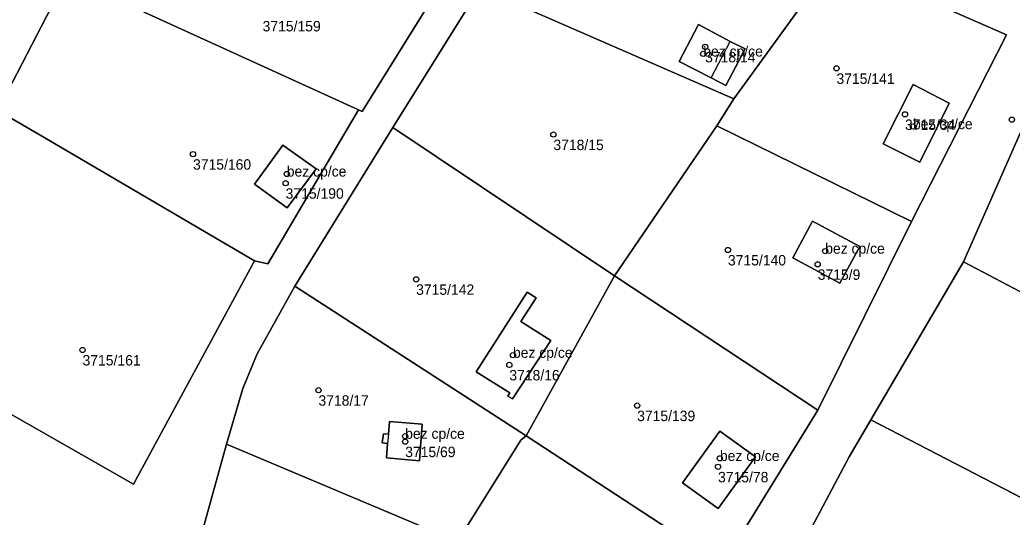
# Model space of a CAD drawing. Extents: x -878211 to -870363, y -1058464 to -1052522.
# Drawn here: x -874257.5 to -874162.2, y -1054758.5 to -1054710.7 of the extents above; entities that cross this region are included whole.
import ezdxf

# ---------------------------------------------------------------- set-up
doc = ezdxf.new("R2010")
doc.units = 0
for name, color, linetype in [('Vrstva 50', 7, 'Continuous'), ('Vrstva 51', 7, 'Continuous'), ('Vrstva 52', 7, 'Continuous')]:
    doc.layers.add(name, color=color, linetype=linetype)

msp = doc.modelspace()

# ---------------------------------------------------------------- linework, layer by layer
at = {"layer": 'Vrstva 50'}
for centre in [(-874191.67, -1054713.32994), (-874191.85, -1054714.00994), (-874179.06, -1054715.39994), (-874172.48, -1054719.81994), (-874162.22, -1054720.32994), (-874171.71, -1054720.98994), (-874206.24, -1054721.75994), (-874240.84, -1054723.63994), (-874231.84, -1054725.53994), (-874231.95, -1054726.42994), (-874189.48, -1054732.83994), (-874180.14, -1054732.94994), (-874180.86, -1054734.21994), (-874219.42, -1054735.65994), (-874251.45, -1054742.44994), (-874210.12, -1054742.94994), (-874210.47, -1054743.87994), (-874228.8, -1054746.30994), (-874198.2, -1054747.78994), (-874220.47, -1054750.72994), (-874220.47, -1054751.24994), (-874190.25, -1054752.85994), (-874190.43, -1054753.66994)]:
    msp.add_circle(centre, 0.25, dxfattribs=at)
at = {"layer": 'Vrstva 51'}
for points in [[(-874254.63, -1054704.93), (-874290.73, -1054688.24), (-874300.04, -1054683.86), (-874317.27, -1054721.26), (-874331.34, -1054719.87), (-874337.37, -1054738.74), (-874336.5, -1054749.9), (-874335.74, -1054758.74), (-874323.95, -1054796.2), (-874316.77, -1054815.27), (-874315.75, -1054814.37), (-874311.44, -1054814.42), (-874299.6, -1054796.97), (-874285.66, -1054763.83), (-874294.94, -1054759.79), (-874285.6, -1054739), (-874275.47, -1054743.38), (-874274.49, -1054741.94), (-874260.75, -1054721.65), (-874259.6, -1054719.44), (-874253.98, -1054708.6)], [(-874179.22, -1054704.95), (-874180.73, -1054704.29), (-874204.57, -1054693.88), (-874213.29, -1054707.67), (-874188.91, -1054718.33)], [(-874245.52, -1054709.99), (-874224.95, -1054719.37), (-874224.61, -1054719.54), (-874216.27, -1054706.12), (-874238.5, -1054696.51)], [(-874190.56, -1054720.92), (-874171.84, -1054730.11), (-874162.73, -1054712.18), (-874179.22, -1054704.95), (-874188.91, -1054718.33)], [(-874245.52, -1054709.99), (-874252.94, -1054706.61), (-874253.98, -1054708.6), (-874259.6, -1054719.44), (-874255.46, -1054721.86), (-874234.94, -1054733.88), (-874233.65, -1054734.16), (-874224.95, -1054719.37)], [(-874190.56, -1054720.92), (-874188.91, -1054718.33), (-874213.29, -1054707.67), (-874221.67, -1054721.07), (-874200.38, -1054735.33)], [(-874194.15, -1054714.74), (-874192.3, -1054711.18), (-874189.26, -1054712.83), (-874187.84, -1054713.53), (-874189.68, -1054717.06), (-874191.09, -1054716.32)], [(-874194.15, -1054714.74), (-874191.09, -1054716.32), (-874189.68, -1054717.06), (-874187.84, -1054713.53), (-874189.26, -1054712.83), (-874192.3, -1054711.18)], [(-874171.06, -1054724.41), (-874174.57, -1054722.66), (-874171.71, -1054716.94), (-874168.23, -1054718.73)], [(-874171.06, -1054724.41), (-874168.23, -1054718.73), (-874171.71, -1054716.94), (-874174.57, -1054722.66)], [(-874142.34, -1054726.75), (-874144.45, -1054725.67), (-874159.73, -1054717.78), (-874166.86, -1054733.98), (-874147.39, -1054744.23)], [(-874266.77, -1054743.82), (-874246.55, -1054755.33), (-874234.94, -1054733.88), (-874255.46, -1054721.86), (-874259.6, -1054719.44), (-874260.75, -1054721.65), (-874270.98, -1054741.4)], [(-874221.67, -1054721.07), (-874231.08, -1054736.32), (-874208.84, -1054750.69), (-874200.38, -1054735.33)], [(-874190.56, -1054720.92), (-874200.38, -1054735.33), (-874180.85, -1054748.23), (-874171.84, -1054730.11)], [(-874232.21, -1054722.78), (-874229.03, -1054725.05), (-874231.81, -1054728.8), (-874234.93, -1054726.52)], [(-874232.21, -1054722.78), (-874234.93, -1054726.52), (-874231.81, -1054728.8), (-874229.03, -1054725.05)], [(-874183.26, -1054733.59), (-874178.74, -1054736.02), (-874176.82, -1054732.51), (-874181.36, -1054730.08)], [(-874183.26, -1054733.59), (-874181.36, -1054730.08), (-874176.82, -1054732.51), (-874178.74, -1054736.02)], [(-874152.15, -1054761.4), (-874151.72, -1054759.92), (-874147.39, -1054744.23), (-874166.86, -1054733.98), (-874175.75, -1054749.15)], [(-874208.84, -1054750.69), (-874189.97, -1054763.06), (-874180.85, -1054748.23), (-874200.38, -1054735.33)], [(-874231.08, -1054736.32), (-874234.67, -1054742.82), (-874236.06, -1054746.16), (-874237.63, -1054751.51), (-874215.44, -1054760.83), (-874209.36, -1054751.11), (-874208.84, -1054750.69)], [(-874209.36, -1054739.71), (-874206.49, -1054741.54), (-874210.16, -1054747.13), (-874210.62, -1054746.88), (-874210.43, -1054746.55), (-874213.64, -1054744.55), (-874208.76, -1054736.9), (-874207.91, -1054737.44)], [(-874209.36, -1054739.71), (-874207.91, -1054737.44), (-874208.76, -1054736.9), (-874213.64, -1054744.55), (-874210.43, -1054746.55), (-874210.62, -1054746.88), (-874210.16, -1054747.13), (-874206.49, -1054741.54)], [(-874222.16, -1054751.42), (-874222.67, -1054751.38), (-874222.56, -1054750.5), (-874222.08, -1054750.53), (-874221.98, -1054749.31), (-874218.83, -1054749.57), (-874219.11, -1054753.08), (-874222.27, -1054752.82)], [(-874222.16, -1054751.42), (-874222.27, -1054752.82), (-874219.11, -1054753.08), (-874218.83, -1054749.57), (-874221.98, -1054749.31), (-874222.08, -1054750.53), (-874222.56, -1054750.5), (-874222.67, -1054751.38)], [(-874175.75, -1054749.15), (-874177.84, -1054752.71), (-874182.84, -1054762.12), (-874156.35, -1054775.75), (-874152.15, -1054761.4)], [(-874189.97, -1054763.06), (-874208.84, -1054750.69), (-874209.36, -1054751.11), (-874215.44, -1054760.83), (-874218.93, -1054766.34), (-874199.17, -1054779.12)], [(-874190.42, -1054757.68), (-874193.85, -1054755.21), (-874190.26, -1054750.23), (-874186.83, -1054752.7)], [(-874190.42, -1054757.68), (-874186.83, -1054752.7), (-874190.26, -1054750.23), (-874193.85, -1054755.21)], [(-874215.44, -1054760.83), (-874237.63, -1054751.51), (-874240.58, -1054762.12), (-874221.1, -1054769.95), (-874218.93, -1054766.34)]]:
    msp.add_lwpolyline(points, close=True, dxfattribs=at)
for points in [[(-874179.22, -1054704.95), (-874162.73, -1054712.18), (-874171.84, -1054730.11), (-874180.85, -1054748.23), (-874189.97, -1054763.06)], [(-874216.27, -1054706.12), (-874224.61, -1054719.54), (-874224.95, -1054719.37), (-874233.65, -1054734.16), (-874234.94, -1054733.88), (-874246.55, -1054755.33), (-874266.77, -1054743.82)], [(-874224.55, -1054837.74), (-874229.24, -1054826.68), (-874231.45, -1054821.17), (-874233.94, -1054814.96), (-874238.16, -1054804.43), (-874244.42, -1054785.5), (-874243.75, -1054776.93), (-874243.13, -1054774.17), (-874252.52, -1054762.41), (-874250.45, -1054760.47), (-874242.31, -1054770.41), (-874240.58, -1054762.12), (-874237.63, -1054751.51), (-874236.06, -1054746.16), (-874234.67, -1054742.82), (-874231.08, -1054736.32), (-874221.67, -1054721.07), (-874213.29, -1054707.67)], [(-874182.84, -1054762.12), (-874177.84, -1054752.71), (-874175.75, -1054749.15), (-874166.86, -1054733.98), (-874159.73, -1054717.78)]]:
    msp.add_lwpolyline(points, dxfattribs=at)
at = {"layer": 'Vrstva 52'}
for points in [[(-874192.3, -1054711.18), (-874194.15, -1054714.74), (-874191.09, -1054716.32), (-874189.26, -1054712.83)], [(-874174.57, -1054722.66), (-874171.06, -1054724.41), (-874168.23, -1054718.73), (-874171.71, -1054716.94)], [(-874232.21, -1054722.78), (-874234.93, -1054726.52), (-874231.81, -1054728.8), (-874229.03, -1054725.05)], [(-874181.36, -1054730.08), (-874183.26, -1054733.59), (-874178.74, -1054736.02), (-874176.82, -1054732.51)], [(-874213.64, -1054744.55), (-874210.43, -1054746.55), (-874210.62, -1054746.88), (-874210.16, -1054747.13), (-874206.49, -1054741.54), (-874209.36, -1054739.71), (-874207.91, -1054737.44), (-874208.76, -1054736.9)], [(-874221.98, -1054749.31), (-874222.08, -1054750.53), (-874222.16, -1054751.42), (-874222.27, -1054752.82), (-874219.11, -1054753.08), (-874218.83, -1054749.57)], [(-874190.42, -1054757.68), (-874186.83, -1054752.7), (-874190.26, -1054750.23), (-874193.85, -1054755.21)]]:
    msp.add_lwpolyline(points, close=True, dxfattribs=at)

# ---------------------------------------------------------------- texts
at = {"layer": 'Vrstva 50'}
for s, p in [('3715/159', (-874234.16, -1054711.849)), ('bez cp/ce', (-874191.85, -1054714.26)), ('3718/14', (-874191.67, -1054714.819)), ('3715/141', (-874179.06, -1054716.889)), ('3715/34', (-874172.48, -1054721.309)), ('bez cp/ce', (-874171.71, -1054721.24)), ('3718/15', (-874206.24, -1054723.249)), ('3715/160', (-874240.84, -1054725.129)), ('bez cp/ce', (-874231.84, -1054725.79)), ('3715/190', (-874231.95, -1054727.919)), ('bez cp/ce', (-874180.14, -1054733.2)), ('3715/140', (-874189.48, -1054734.329)), ('3715/9', (-874180.86, -1054735.709)), ('3715/142', (-874219.42, -1054737.149)), ('bez cp/ce', (-874210.12, -1054743.2)), ('3715/161', (-874251.45, -1054743.939)), ('3718/16', (-874210.47, -1054745.369)), ('3718/17', (-874228.8, -1054747.799)), ('3715/139', (-874198.2, -1054749.279)), ('bez cp/ce', (-874220.47, -1054750.98)), ('3715/69', (-874220.47, -1054752.739)), ('bez cp/ce', (-874190.25, -1054753.11)), ('3715/78', (-874190.43, -1054755.159))]:
    msp.add_text(s, height=0.999996, dxfattribs=at).set_placement(p)

doc.saveas('drawing.dxf')
